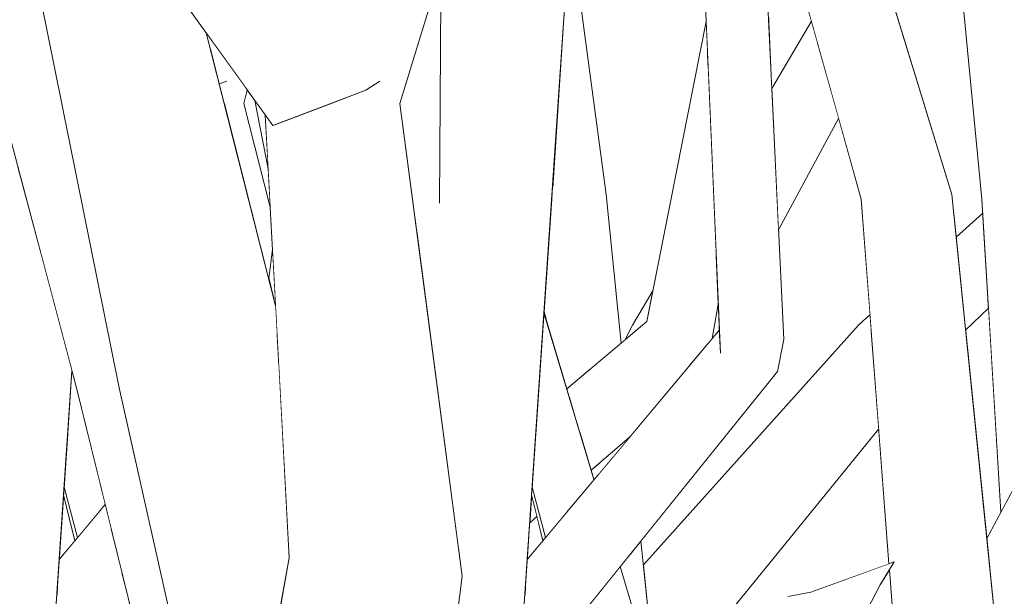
# Model space of a CAD drawing. Extents: x -289599 to -184549, y 66678 to 295474.
# Tile 484 of 656: x -250657 to -250560, y 71781 to 71838. Entities that reach past the tile are written whole.
import ezdxf

# ---------------------------------------------------------------- set-up
doc = ezdxf.new("R2010")
doc.units = 0
doc.header["$MEASUREMENT"] = 0
doc.linetypes.add('Wipeout_Contour', pattern=[1000, 0, -1000])
doc.layers.add('arch drzewa', color=8, linetype='Continuous')
doc.layers.add('Model drzwi', color=8, linetype='Continuous')
doc.layers.add('arch drzewa_Nr_Pióra__24', color=8, linetype='Continuous', lineweight=9)
doc.layers.add('arch drzewa_Nr_Pióra__4', color=8, linetype='Continuous', lineweight=9)

msp = doc.modelspace()

# ---------------------------------------------------------------- wipeouts: each hides what was drawn before it
at = {"color": 254, "linetype": 'Wipeout_Contour', "lineweight": 0, "ltscale": 1278359.876015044}
msp.add_wipeout([(-250634.461, 71831.308), (-250634.809, 71829.972), (-250632.19, 71819.723), (-250632.396, 71823.52), (-250633.712, 71830.265)], dxfattribs=at).dxf.layer = 'arch drzewa'
at = {"color": 254, "linetype": 'Wipeout_Contour', "lineweight": 0, "ltscale": 766916.981563}
msp.add_wipeout([(-250605.141, 71809.28), (-250604.548, 71807.304), (-250605.133, 71809.388)], dxfattribs=at).dxf.layer = 'arch drzewa'
at = {"color": 254, "linetype": 'Wipeout_Contour', "lineweight": 0, "ltscale": 1022709.436338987}
msp.add_wipeout([(-250651.349, 71801.858), (-250645.433, 71794.286), (-250647.138, 71801.858), (-250647.265, 71802.49)], dxfattribs=at).dxf.layer = 'arch drzewa'
at = {"color": 254, "linetype": 'Wipeout_Contour', "lineweight": 0, "ltscale": 3578957.458624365}
msp.add_wipeout([(-250603.643, 71865.179), (-250601.869, 71857.504), (-250602.552, 71847.435), (-250598.995, 71820.978), (-250597.519, 71806.284), (-250597.16, 71806.585), (-250596.372, 71808.064), (-250594.372, 71811.466), (-250589.101, 71838.078), (-250589.813, 71854.803), (-250588.689, 71856.614), (-250584.698, 71859.543), (-250586.848, 71867.224), (-250600.187, 71876.926)], dxfattribs=at).dxf.layer = 'Model drzwi'
at = {"color": 254, "linetype": 'Wipeout_Contour', "lineweight": 0, "ltscale": 1022503.870576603}
msp.add_wipeout([(-250582.955, 71838.416), (-250582.623, 71831.455), (-250578.703, 71838.125), (-250581.349, 71847.578)], dxfattribs=at).dxf.layer = 'Model drzwi'
at = {"color": 254, "linetype": 'Wipeout_Contour', "lineweight": 0, "ltscale": 2811704.659005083}
msp.add_wipeout([(-250569.333, 71840.868), (-250570.355, 71838.976), (-250564.827, 71820.978), (-250564.397, 71816.753), (-250561.768, 71819.116), (-250561.853, 71820.521), (-250564.174, 71844.67), (-250564.219, 71844.764), (-250564.189, 71844.826), (-250564.27, 71845.673), (-250568.498, 71842.118)], dxfattribs=at).dxf.layer = 'Model drzwi'
at = {"color": 254, "linetype": 'Wipeout_Contour', "lineweight": 0, "ltscale": 1022378.787611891}
msp.add_wipeout([(-250561.198, 71809.728), (-250563.46, 71807.55), (-250561.364, 71786.953), (-250559.974, 71789.561)], dxfattribs=at).dxf.layer = 'Model drzwi'
at = {"color": 254, "linetype": 'Wipeout_Contour', "lineweight": 0, "ltscale": 767032.812105}
msp.add_wipeout([(-250652.625, 71791.259), (-250653.058, 71784.877), (-250651.503, 71786.737)], dxfattribs=at).dxf.layer = 'Model drzwi'

# ---------------------------------------------------------------- next in the draw order: wipeouts: each hides what was drawn before it
at = {"color": 254, "linetype": 'Wipeout_Contour', "lineweight": 0, "ltscale": 1278352.620343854}
msp.add_wipeout([(-250636.756, 71830.006), (-250632.345, 71812.663), (-250631.966, 71815.58), (-250632.19, 71819.723), (-250634.809, 71829.972)], dxfattribs=at).dxf.layer = 'arch drzewa'
at = {"color": 254, "linetype": 'Wipeout_Contour', "lineweight": 0, "ltscale": 1022378.460273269}
msp.add_wipeout([(-250561.853, 71820.521), (-250557.139, 71794.879), (-250555.539, 71797.881), (-250557.799, 71820.83)], dxfattribs=at).dxf.layer = 'arch drzewa'
at = {"color": 254, "linetype": 'Wipeout_Contour', "lineweight": 0, "ltscale": 1022536.533925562}
msp.add_wipeout([(-250605.141, 71809.28), (-250605.934, 71797.592), (-250602.876, 71789.566), (-250600.193, 71792.774)], dxfattribs=at).dxf.layer = 'arch drzewa'
at = {"color": 254, "linetype": 'Wipeout_Contour', "lineweight": 0, "ltscale": 1022675.093238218}
msp.add_wipeout([(-250645.433, 71794.286), (-250651.349, 71801.858), (-250641.437, 71761.568), (-250640.305, 71771.516)], dxfattribs=at).dxf.layer = 'arch drzewa'
at = {"color": 254, "linetype": 'Wipeout_Contour', "lineweight": 0, "ltscale": 2300547.994395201}
msp.add_wipeout([(-250595.554, 71786.723), (-250595.314, 71784.334), (-250574.063, 71808.064), (-250572.909, 71809.101), (-250573.775, 71820.521), (-250576.01, 71828.508), (-250581.959, 71817.496), (-250581.442, 71806.626), (-250582.041, 71803.485)], dxfattribs=at).dxf.layer = 'Model drzwi'

# ---------------------------------------------------------------- next in the draw order: wipeouts: each hides what was drawn before it
at = {"color": 254, "linetype": 'Wipeout_Contour', "lineweight": 0, "ltscale": 1022766.60539308}
msp.add_wipeout([(-250654.952, 71840.695), (-250665.556, 71855.39), (-250651.349, 71801.858), (-250647.265, 71802.49)], dxfattribs=at).dxf.layer = 'arch drzewa'
at = {"color": 254, "linetype": 'Wipeout_Contour', "lineweight": 0, "ltscale": 767022.853724}
msp.add_wipeout([(-250634.625, 71831.538), (-250634.809, 71829.972), (-250634.461, 71831.308)], dxfattribs=at).dxf.layer = 'arch drzewa'
at = {"color": 254, "linetype": 'Wipeout_Contour', "lineweight": 0, "ltscale": 767015.060838}
msp.add_wipeout([(-250633.712, 71830.265), (-250632.396, 71823.52), (-250632.684, 71828.834)], dxfattribs=at).dxf.layer = 'arch drzewa'
at = {"color": 254, "linetype": 'Wipeout_Contour', "lineweight": 0, "ltscale": 766781.434928}
msp.add_wipeout([(-250557.139, 71794.879), (-250561.853, 71820.521), (-250559.974, 71789.561)], dxfattribs=at).dxf.layer = 'arch drzewa'
at = {"color": 254, "linetype": 'Wipeout_Contour', "lineweight": 0, "ltscale": 766998.300071}
msp.add_wipeout([(-250631.966, 71815.58), (-250632.345, 71812.663), (-250631.662, 71809.98)], dxfattribs=at).dxf.layer = 'arch drzewa'
at = {"color": 254, "linetype": 'Wipeout_Contour', "lineweight": 0, "ltscale": 1022534.950322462}
msp.add_wipeout([(-250605.934, 71797.592), (-250606.312, 71792.014), (-250604.986, 71787.042), (-250602.876, 71789.566)], dxfattribs=at).dxf.layer = 'arch drzewa'
at = {"color": 254, "linetype": 'Wipeout_Contour', "lineweight": 0, "ltscale": 2044876.740542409}
msp.add_wipeout([(-250593.693, 71771.093), (-250591.437, 71763.567), (-250590.471, 71773.265), (-250581.025, 71781.219), (-250578.743, 71781.645), (-250571.04, 71784.445), (-250572.052, 71797.794), (-250593.259, 71771.735)], dxfattribs=at).dxf.layer = 'Model drzwi'

# ---------------------------------------------------------------- next in the draw order: wipeouts: each hides what was drawn before it
at = {"color": 254, "linetype": 'Wipeout_Contour', "lineweight": 0, "ltscale": 1533694.727405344}
msp.add_wipeout([(-250565.71, 71866.66), (-250566.256, 71866.765), (-250557.799, 71820.83), (-250563.892, 71868.841), (-250564.637, 71868.349), (-250564.568, 71867.782)], dxfattribs=at).dxf.layer = 'arch drzewa'
at = {"color": 254, "linetype": 'Wipeout_Contour', "lineweight": 0, "ltscale": 1789736.344094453}
msp.add_wipeout([(-250638.528, 71836.972), (-250638.175, 71835.585), (-250636.513, 71832.19), (-250637.224, 71831.847), (-250636.756, 71830.006), (-250634.809, 71829.972), (-250634.625, 71831.538)], dxfattribs=at).dxf.layer = 'arch drzewa'
at = {"color": 254, "linetype": 'Wipeout_Contour', "lineweight": 0, "ltscale": 1533518.013003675}
msp.add_wipeout([(-250561.364, 71786.953), (-250560.171, 71775.226), (-250560.318, 71775.047), (-250560.927, 71772.932), (-250558.53, 71771.735), (-250550.11, 71808.064)], dxfattribs=at).dxf.layer = 'arch drzewa'
at = {"color": 254, "linetype": 'Wipeout_Contour', "lineweight": 0, "ltscale": 1022535.168475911}
msp.add_wipeout([(-250606.312, 71792.014), (-250606.364, 71791.259), (-250605.242, 71786.737), (-250604.986, 71787.042)], dxfattribs=at).dxf.layer = 'arch drzewa'
at = {"color": 254, "linetype": 'Wipeout_Contour', "lineweight": 0, "ltscale": 1022474.41096464}
msp.add_wipeout([(-250597.613, 71784.168), (-250599.79, 71781.467), (-250591.755, 71760.376), (-250591.437, 71763.567)], dxfattribs=at).dxf.layer = 'arch drzewa'
at = {"color": 254, "linetype": 'Wipeout_Contour', "lineweight": 0, "ltscale": 2044787.973700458}
msp.add_wipeout([(-250581.376, 71750.89), (-250579.143, 71751.568), (-250569.011, 71772.296), (-250570.115, 71772.255), (-250570.995, 71783.852), (-250571.912, 71782.374), (-250575.431, 71775.542), (-250580.154, 71771.496)], dxfattribs=at).dxf.layer = 'Model drzwi'

# ---------------------------------------------------------------- next in the draw order: wipeouts: each hides what was drawn before it
at = {"color": 254, "linetype": 'Wipeout_Contour', "lineweight": 0, "ltscale": 1022440.186509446}
msp.add_wipeout([(-250566.297, 71866.772), (-250561.853, 71820.521), (-250557.799, 71820.83), (-250566.256, 71866.765)], dxfattribs=at).dxf.layer = 'arch drzewa'
at = {"color": 254, "linetype": 'Wipeout_Contour', "lineweight": 0, "ltscale": 767032.415149}
msp.add_wipeout([(-250638.175, 71835.585), (-250637.241, 71831.912), (-250636.513, 71832.19)], dxfattribs=at).dxf.layer = 'arch drzewa'
at = {"color": 254, "linetype": 'Wipeout_Contour', "lineweight": 0, "ltscale": 1022472.928569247}
msp.add_wipeout([(-250599.79, 71781.467), (-250602.577, 71778.01), (-250593.418, 71743.679), (-250591.755, 71760.376)], dxfattribs=at).dxf.layer = 'arch drzewa'

# ---------------------------------------------------------------- next in the draw order: wipeouts: each hides what was drawn before it
at = {"color": 254, "linetype": 'Wipeout_Contour', "lineweight": 0, "ltscale": 1533678.828133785}
msp.add_wipeout([(-250563.083, 71868.76), (-250563.892, 71868.841), (-250552.733, 71820.978), (-250559.104, 71868.361), (-250562.689, 71868.72), (-250562.968, 71868.702)], dxfattribs=at).dxf.layer = 'arch drzewa'
at = {"color": 254, "linetype": 'Wipeout_Contour', "lineweight": 0, "ltscale": 767029.873624}
msp.add_wipeout([(-250637.241, 71831.912), (-250637.224, 71831.847), (-250636.513, 71832.19)], dxfattribs=at).dxf.layer = 'arch drzewa'
at = {"color": 254, "linetype": 'Wipeout_Contour', "lineweight": 0, "ltscale": 1022497.68296026}
msp.add_wipeout([(-250607.689, 71771.73), (-250607.693, 71771.663), (-250582.041, 71803.485), (-250587.705, 71805.285)], dxfattribs=at).dxf.layer = 'arch drzewa'

# ---------------------------------------------------------------- next in the draw order: wipeouts: each hides what was drawn before it
at = {"color": 254, "linetype": 'Wipeout_Contour', "lineweight": 0, "ltscale": 766809.994895}
msp.add_wipeout([(-250563.892, 71868.841), (-250557.799, 71820.83), (-250552.733, 71820.978)], dxfattribs=at).dxf.layer = 'arch drzewa'
at = {"color": 254, "linetype": 'Wipeout_Contour', "lineweight": 0, "ltscale": 766884.025556}
msp.add_wipeout([(-250607.689, 71771.73), (-250587.705, 71805.285), (-250607.042, 71781.259)], dxfattribs=at).dxf.layer = 'arch drzewa'

# ---------------------------------------------------------------- next in the draw order: wipeouts: each hides what was drawn before it
at = {"color": 254, "linetype": 'Wipeout_Contour', "lineweight": 0, "ltscale": 766809.300759}
msp.add_wipeout([(-250562.886, 71772.653), (-250568.292, 71820.83), (-250573.775, 71820.521)], dxfattribs=at).dxf.layer = 'arch drzewa'
at = {"color": 254, "linetype": 'Wipeout_Contour', "lineweight": 0, "ltscale": 1022509.499296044}
msp.add_wipeout([(-250607.042, 71781.259), (-250587.705, 71805.285), (-250587.799, 71807.505), (-250606.989, 71782.047)], dxfattribs=at).dxf.layer = 'arch drzewa'

# ---------------------------------------------------------------- next in the draw order: wipeouts: each hides what was drawn before it
at = {"color": 254, "linetype": 'Wipeout_Contour', "lineweight": 0, "ltscale": 2555962.493199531}
msp.add_wipeout([(-250562.886, 71772.653), (-250573.775, 71820.521), (-250571.04, 71784.445), (-250570.507, 71784.638), (-250570.995, 71783.852), (-250570.115, 71772.255), (-250569.001, 71772.316), (-250567.273, 71775.852), (-250567.252, 71775.778), (-250565.983, 71772.482)], dxfattribs=at).dxf.layer = 'arch drzewa'
at = {"color": 254, "linetype": 'Wipeout_Contour', "lineweight": 0, "ltscale": 1022511.257946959}
msp.add_wipeout([(-250606.797, 71784.877), (-250606.989, 71782.047), (-250587.799, 71807.505), (-250587.803, 71807.591)], dxfattribs=at).dxf.layer = 'arch drzewa'

# ---------------------------------------------------------------- next in the draw order: linework, layer by layer
at = {"layer": 'arch drzewa_Nr_Pióra__4', "linetype": 'Continuous'}
msp.add_line((-250570.115, 71772.255), (-250570.995, 71783.852), dxfattribs=at)

# ---------------------------------------------------------------- next in the draw order: wipeouts: each hides what was drawn before it
at = {"color": 254, "linetype": 'Wipeout_Contour', "lineweight": 0, "ltscale": 766935.915489}
msp.add_wipeout([(-250608.602, 71758.271), (-250601.869, 71857.504), (-250608.577, 71858.236)], dxfattribs=at).dxf.layer = 'arch drzewa'
at = {"color": 254, "linetype": 'Wipeout_Contour', "lineweight": 0, "ltscale": 766889.33727}
msp.add_wipeout([(-250582.041, 71803.485), (-250584.93, 71854.492), (-250589.813, 71854.803)], dxfattribs=at).dxf.layer = 'arch drzewa'
at = {"color": 254, "linetype": 'Wipeout_Contour', "lineweight": 0, "ltscale": 1022385.641386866}
msp.add_wipeout([(-250564.827, 71820.978), (-250568.292, 71820.83), (-250560.318, 71775.047), (-250560.171, 71775.226)], dxfattribs=at).dxf.layer = 'arch drzewa'

# ---------------------------------------------------------------- next in the draw order: wipeouts: each hides what was drawn before it
at = {"color": 254, "linetype": 'Wipeout_Contour', "lineweight": 0, "ltscale": 1533834.617165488}
msp.add_wipeout([(-250614.294, 71774.735), (-250615.364, 71759.11), (-250608.602, 71758.271), (-250608.577, 71858.236), (-250613.544, 71785.683), (-250613.221, 71783.233)], dxfattribs=at).dxf.layer = 'arch drzewa'
at = {"color": 254, "linetype": 'Wipeout_Contour', "lineweight": 0, "ltscale": 766876.07186}
msp.add_wipeout([(-250589.813, 71854.803), (-250587.705, 71805.285), (-250582.041, 71803.485)], dxfattribs=at).dxf.layer = 'arch drzewa'
at = {"color": 254, "linetype": 'Wipeout_Contour', "lineweight": 0, "ltscale": 1533831.300063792}
msp.add_wipeout([(-250605.133, 71809.388), (-250604.548, 71807.304), (-250602.887, 71801.763), (-250602.237, 71802.311), (-250604.061, 71820.83), (-250604.359, 71820.807)], dxfattribs=at).dxf.layer = 'arch drzewa'
at = {"color": 254, "linetype": 'Wipeout_Contour', "lineweight": 0, "ltscale": 1277955.081178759}
msp.add_wipeout([(-250560.318, 71775.047), (-250568.292, 71820.83), (-250562.886, 71772.653), (-250560.941, 71772.726), (-250560.927, 71772.932)], dxfattribs=at).dxf.layer = 'arch drzewa'
at = {"color": 254, "linetype": 'Wipeout_Contour', "lineweight": 0, "ltscale": 766903.026667}
msp.add_wipeout([(-250606.55, 71788.516), (-250605.835, 71789.128), (-250606.364, 71791.259)], dxfattribs=at).dxf.layer = 'arch drzewa'

# ---------------------------------------------------------------- next in the draw order: linework, layer by layer
at = {"layer": 'arch drzewa_Nr_Pióra__4', "linetype": 'Continuous'}
msp.add_line((-250604.548, 71807.304), (-250605.133, 71809.388), dxfattribs=at)

# ---------------------------------------------------------------- next in the draw order: wipeouts: each hides what was drawn before it
at = {"color": 254, "linetype": 'Wipeout_Contour', "lineweight": 0, "ltscale": 1533924.39591098}
msp.add_wipeout([(-250615.48, 71820.186), (-250617.708, 71817.255), (-250613.544, 71785.683), (-250608.577, 71858.236), (-250610.724, 71858.37), (-250615.315, 71843.319)], dxfattribs=at).dxf.layer = 'arch drzewa'
at = {"color": 254, "linetype": 'Wipeout_Contour', "lineweight": 0, "ltscale": 766883.877901}
msp.add_wipeout([(-250583.761, 71855.358), (-250584.93, 71854.492), (-250581.442, 71806.626)], dxfattribs=at).dxf.layer = 'arch drzewa'
at = {"color": 254, "linetype": 'Wipeout_Contour', "lineweight": 0, "ltscale": 1022544.353145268}
msp.add_wipeout([(-250604.061, 71820.83), (-250600.538, 71803.741), (-250597.519, 71806.284), (-250598.995, 71820.978)], dxfattribs=at).dxf.layer = 'arch drzewa'
at = {"color": 254, "linetype": 'Wipeout_Contour', "lineweight": 0, "ltscale": 1022395.044940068}
msp.add_wipeout([(-250563.531, 71808.249), (-250563.46, 71807.55), (-250561.198, 71809.728), (-250561.276, 71811.009)], dxfattribs=at).dxf.layer = 'arch drzewa'
at = {"color": 254, "linetype": 'Wipeout_Contour', "lineweight": 0, "ltscale": 1022534.242461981}
msp.add_wipeout([(-250606.55, 71788.516), (-250606.797, 71784.877), (-250605.242, 71786.737), (-250605.835, 71789.128)], dxfattribs=at).dxf.layer = 'arch drzewa'
at = {"color": 254, "linetype": 'Wipeout_Contour', "lineweight": 0, "ltscale": 1022563.55547749}
msp.add_wipeout([(-250613.221, 71783.233), (-250630.31, 71785.034), (-250625.963, 71741.24), (-250618.964, 71737.737)], dxfattribs=at).dxf.layer = 'arch drzewa'

# ---------------------------------------------------------------- next in the draw order: linework, layer by layer
at = {"layer": 'arch drzewa_Nr_Pióra__4', "linetype": 'Continuous'}
for p, q in [((-250604.986, 71787.042), (-250606.312, 71792.014)), ((-250605.242, 71786.737), (-250606.364, 71791.259)), ((-250606.55, 71788.516), (-250605.835, 71789.128))]:
    msp.add_line(p, q, dxfattribs=at)

# ---------------------------------------------------------------- next in the draw order: wipeouts: each hides what was drawn before it
at = {"color": 254, "linetype": 'Wipeout_Contour', "lineweight": 0, "ltscale": 766866.332842}
msp.add_wipeout([(-250584.93, 71854.492), (-250582.041, 71803.485), (-250581.442, 71806.626)], dxfattribs=at).dxf.layer = 'arch drzewa'
at = {"color": 254, "linetype": 'Wipeout_Contour', "lineweight": 0, "ltscale": 766909.88135}
msp.add_wipeout([(-250600.538, 71803.741), (-250604.061, 71820.83), (-250602.237, 71802.311)], dxfattribs=at).dxf.layer = 'arch drzewa'
at = {"color": 254, "linetype": 'Wipeout_Contour', "lineweight": 0, "ltscale": 1022402.424280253}
msp.add_wipeout([(-250564.397, 71816.753), (-250563.531, 71808.249), (-250561.276, 71811.009), (-250561.768, 71819.116)], dxfattribs=at).dxf.layer = 'arch drzewa'
at = {"color": 254, "linetype": 'Wipeout_Contour', "lineweight": 0, "ltscale": 1789510.124807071}
msp.add_wipeout([(-250630.31, 71785.034), (-250643.977, 71710.008), (-250640.792, 71709.744), (-250640.243, 71711.451), (-250632.394, 71741.488), (-250629.37, 71740.648), (-250625.963, 71741.24)], dxfattribs=at).dxf.layer = 'arch drzewa'

# ---------------------------------------------------------------- next in the draw order: linework, layer by layer
at = {"layer": 'arch drzewa_Nr_Pióra__4', "linetype": 'Continuous'}
for p, q in [((-250559.974, 71789.561), (-250561.853, 71820.521)), ((-250564.397, 71816.753), (-250561.768, 71819.116)), ((-250563.46, 71807.55), (-250561.198, 71809.728)), ((-250561.364, 71786.953), (-250550.11, 71808.064))]:
    msp.add_line(p, q, dxfattribs=at)

# ---------------------------------------------------------------- next in the draw order: wipeouts: each hides what was drawn before it
at = {"color": 254, "linetype": 'Wipeout_Contour', "lineweight": 0, "ltscale": 2045077.243720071}
msp.add_wipeout([(-250586.664, 71867.304), (-250586.848, 71867.224), (-250568.292, 71820.83), (-250583.125, 71868.841), (-250584.258, 71868.349), (-250584.087, 71867.782), (-250585.784, 71866.66), (-250585.987, 71866.776)], dxfattribs=at).dxf.layer = 'arch drzewa'
at = {"color": 254, "linetype": 'Wipeout_Contour', "lineweight": 0, "ltscale": 1022635.133054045}
msp.add_wipeout([(-250631.789, 71827.846), (-250613.221, 71783.233), (-250619.386, 71829.972), (-250625.978, 71830.071)], dxfattribs=at).dxf.layer = 'arch drzewa'
at = {"color": 254, "linetype": 'Wipeout_Contour', "lineweight": 0, "ltscale": 766927.060527}
msp.add_wipeout([(-250604.277, 71822.005), (-250604.061, 71820.83), (-250604.254, 71822.35)], dxfattribs=at).dxf.layer = 'arch drzewa'
at = {"color": 254, "linetype": 'Wipeout_Contour', "lineweight": 0, "ltscale": 1022439.790875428}
msp.add_wipeout([(-250574.063, 71808.064), (-250593.259, 71771.735), (-250572.052, 71797.794), (-250572.787, 71807.488)], dxfattribs=at).dxf.layer = 'arch drzewa'

# ---------------------------------------------------------------- next in the draw order: linework, layer by layer
at = {"layer": 'arch drzewa_Nr_Pióra__24', "linetype": 'Continuous'}
msp.add_line((-250571.912, 71782.374), (-250570.507, 71784.638), dxfattribs=at)

# ---------------------------------------------------------------- next in the draw order: wipeouts: each hides what was drawn before it
at = {"color": 254, "linetype": 'Wipeout_Contour', "lineweight": 0, "ltscale": 766990.810896}
msp.add_wipeout([(-250619.386, 71829.972), (-250601.874, 71887.387), (-250611.729, 71889.588)], dxfattribs=at).dxf.layer = 'arch drzewa'
at = {"color": 254, "linetype": 'Wipeout_Contour', "lineweight": 0, "ltscale": 766861.304065}
msp.add_wipeout([(-250586.848, 71867.224), (-250573.775, 71820.521), (-250568.292, 71820.83)], dxfattribs=at).dxf.layer = 'arch drzewa'
at = {"color": 254, "linetype": 'Wipeout_Contour', "lineweight": 0, "ltscale": 1278306.919939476}
msp.add_wipeout([(-250631.934, 71827.79), (-250632.684, 71828.834), (-250630.31, 71785.034), (-250613.221, 71783.233), (-250631.789, 71827.846)], dxfattribs=at).dxf.layer = 'arch drzewa'
at = {"color": 254, "linetype": 'Wipeout_Contour', "lineweight": 0, "ltscale": 766926.60428}
msp.add_wipeout([(-250604.359, 71820.807), (-250604.061, 71820.83), (-250604.277, 71822.005)], dxfattribs=at).dxf.layer = 'arch drzewa'
at = {"color": 254, "linetype": 'Wipeout_Contour', "lineweight": 0, "ltscale": 1789319.670210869}
msp.add_wipeout([(-250595.314, 71784.334), (-250594.399, 71775.226), (-250594.622, 71775.047), (-250594.793, 71774.761), (-250593.985, 71772.066), (-250593.259, 71771.735), (-250574.063, 71808.064)], dxfattribs=at).dxf.layer = 'arch drzewa'

# ---------------------------------------------------------------- next in the draw order: linework, layer by layer
at = {"layer": 'arch drzewa_Nr_Pióra__24', "linetype": 'Continuous'}
for p, q in [((-250578.743, 71781.645), (-250570.507, 71784.638)), ((-250575.431, 71775.542), (-250571.912, 71782.374)), ((-250581.025, 71781.219), (-250578.743, 71781.645))]:
    msp.add_line(p, q, dxfattribs=at)
at = {"layer": 'arch drzewa_Nr_Pióra__4', "linetype": 'Continuous'}
for p, q in [((-250581.442, 71806.626), (-250582.041, 71803.485)), ((-250618.974, 71737.663), (-250613.221, 71783.233))]:
    msp.add_line(p, q, dxfattribs=at)

# ---------------------------------------------------------------- next in the draw order: wipeouts: each hides what was drawn before it
at = {"color": 254, "linetype": 'Wipeout_Contour', "lineweight": 0, "ltscale": 1533991.694864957}
msp.add_wipeout([(-250627.984, 71843.656), (-250621.381, 71832.19), (-250622.755, 71831.305), (-250625.978, 71830.071), (-250619.386, 71829.972), (-250611.729, 71889.588)], dxfattribs=at).dxf.layer = 'arch drzewa'
at = {"color": 254, "linetype": 'Wipeout_Contour', "lineweight": 0, "ltscale": 1533782.949090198}
msp.add_wipeout([(-250582.493, 71868.76), (-250583.125, 71868.841), (-250564.827, 71820.978), (-250579.382, 71868.361), (-250582.184, 71868.72), (-250582.348, 71868.702)], dxfattribs=at).dxf.layer = 'arch drzewa'
at = {"color": 254, "linetype": 'Wipeout_Contour', "lineweight": 0, "ltscale": 766932.572142}
msp.add_wipeout([(-250603.141, 71838.76), (-250598.995, 71820.978), (-250602.552, 71847.435)], dxfattribs=at).dxf.layer = 'arch drzewa'
at = {"color": 254, "linetype": 'Wipeout_Contour', "lineweight": 0, "ltscale": 1022494.572657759}
msp.add_wipeout([(-250588.142, 71815.556), (-250588.857, 71806.33), (-250588.505, 71806.751), (-250587.911, 71810.14)], dxfattribs=at).dxf.layer = 'arch drzewa'
at = {"color": 254, "linetype": 'Wipeout_Contour', "lineweight": 0, "ltscale": 766826.860769}
msp.add_wipeout([(-250572.909, 71809.101), (-250574.063, 71808.064), (-250572.787, 71807.488)], dxfattribs=at).dxf.layer = 'arch drzewa'
at = {"color": 254, "linetype": 'Wipeout_Contour', "lineweight": 0, "ltscale": 1278141.865115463}
msp.add_wipeout([(-250601.577, 71797.392), (-250600.476, 71793.719), (-250596.69, 71796.963), (-250590.731, 71804.089), (-250594.007, 71805.285)], dxfattribs=at).dxf.layer = 'arch drzewa'
at = {"color": 254, "linetype": 'Wipeout_Contour', "lineweight": 0, "ltscale": 1022651.972839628}
msp.add_wipeout([(-250631.351, 71804.231), (-250647.138, 71801.858), (-250631.161, 71780.364), (-250630.31, 71785.034)], dxfattribs=at).dxf.layer = 'arch drzewa'
at = {"color": 254, "linetype": 'Wipeout_Contour', "lineweight": 0, "ltscale": 1022485.352820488}
msp.add_wipeout([(-250595.554, 71786.723), (-250596.729, 71785.265), (-250594.622, 71775.047), (-250594.399, 71775.226)], dxfattribs=at).dxf.layer = 'arch drzewa'

# ---------------------------------------------------------------- next in the draw order: linework, layer by layer
at = {"layer": 'arch drzewa_Nr_Pióra__4', "linetype": 'Continuous'}
for p, q in [((-250574.063, 71808.064), (-250572.909, 71809.101)), ((-250593.259, 71771.735), (-250572.052, 71797.794))]:
    msp.add_line(p, q, dxfattribs=at)

# ---------------------------------------------------------------- next in the draw order: wipeouts: each hides what was drawn before it
at = {"color": 254, "linetype": 'Wipeout_Contour', "lineweight": 0, "ltscale": 1278413.607136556}
msp.add_wipeout([(-250682.458, 71909.138), (-250622.755, 71831.305), (-250621.381, 71832.19), (-250627.984, 71843.656), (-250627.512, 71844.992)], dxfattribs=at).dxf.layer = 'arch drzewa'
at = {"color": 254, "linetype": 'Wipeout_Contour', "lineweight": 0, "ltscale": 766850.001663}
msp.add_wipeout([(-250583.125, 71868.841), (-250568.292, 71820.83), (-250564.827, 71820.978)], dxfattribs=at).dxf.layer = 'arch drzewa'
at = {"color": 254, "linetype": 'Wipeout_Contour', "lineweight": 0, "ltscale": 1022625.99455627}
msp.add_wipeout([(-250615.315, 71843.319), (-250619.386, 71829.972), (-250617.708, 71817.255), (-250615.48, 71820.186)], dxfattribs=at).dxf.layer = 'arch drzewa'
at = {"color": 254, "linetype": 'Wipeout_Contour', "lineweight": 0, "ltscale": 1022567.740011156}
msp.add_wipeout([(-250603.141, 71838.76), (-250604.254, 71822.35), (-250604.061, 71820.83), (-250598.995, 71820.978)], dxfattribs=at).dxf.layer = 'arch drzewa'
at = {"color": 254, "linetype": 'Wipeout_Contour', "lineweight": 0, "ltscale": 766892.525431}
msp.add_wipeout([(-250601.878, 71798.397), (-250601.577, 71797.392), (-250594.007, 71805.285)], dxfattribs=at).dxf.layer = 'arch drzewa'
at = {"color": 254, "linetype": 'Wipeout_Contour', "lineweight": 0, "ltscale": 1022638.59997918}
msp.add_wipeout([(-250631.161, 71780.364), (-250647.138, 71801.858), (-250637.148, 71757.494), (-250635.269, 71757.812)], dxfattribs=at).dxf.layer = 'arch drzewa'
at = {"color": 254, "linetype": 'Wipeout_Contour', "lineweight": 0, "ltscale": 1022486.597232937}
msp.add_wipeout([(-250597.613, 71784.168), (-250594.793, 71774.761), (-250594.622, 71775.047), (-250596.729, 71785.265)], dxfattribs=at).dxf.layer = 'arch drzewa'

# ---------------------------------------------------------------- next in the draw order: linework, layer by layer
at = {"layer": 'arch drzewa_Nr_Pióra__4', "linetype": 'Continuous'}
for p, q in [((-250619.386, 71829.972), (-250601.874, 71887.387)), ((-250561.853, 71820.521), (-250566.297, 71866.772)), ((-250598.995, 71820.978), (-250602.552, 71847.435)), ((-250615.481, 71820.136), (-250615.315, 71843.319)), ((-250613.221, 71783.233), (-250619.386, 71829.972)), ((-250560.168, 71775.195), (-250564.827, 71820.978)), ((-250571.04, 71784.445), (-250573.775, 71820.521)), ((-250594.395, 71775.188), (-250595.554, 71786.723)), ((-250643.977, 71710.008), (-250630.31, 71785.034)), ((-250591.437, 71763.567), (-250597.613, 71784.168))]:
    msp.add_line(p, q, dxfattribs=at)

# ---------------------------------------------------------------- next in the draw order: wipeouts: each hides what was drawn before it
at = {"color": 254, "linetype": 'Wipeout_Contour', "lineweight": 0, "ltscale": 1278647.89419735}
msp.add_wipeout([(-250687.863, 71905.889), (-250622.755, 71831.305), (-250682.458, 71909.138), (-250685.758, 71907.956), (-250686.662, 71905.66)], dxfattribs=at).dxf.layer = 'arch drzewa'
at = {"color": 254, "linetype": 'Wipeout_Contour', "lineweight": 0, "ltscale": 1022481.914246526}
msp.add_wipeout([(-250582.27, 71824.033), (-250581.959, 71817.496), (-250576.01, 71828.508), (-250578.139, 71836.111)], dxfattribs=at).dxf.layer = 'arch drzewa'
at = {"color": 254, "linetype": 'Wipeout_Contour', "lineweight": 0, "ltscale": 1022524.697688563}
msp.add_wipeout([(-250602.637, 71800.928), (-250601.878, 71798.397), (-250594.007, 71805.285), (-250594.975, 71808.426)], dxfattribs=at).dxf.layer = 'arch drzewa'
at = {"color": 254, "linetype": 'Wipeout_Contour', "lineweight": 0, "ltscale": 766886.202767}
msp.add_wipeout([(-250599.504, 71794.553), (-250599.81, 71793.233), (-250596.69, 71796.963)], dxfattribs=at).dxf.layer = 'arch drzewa'
at = {"color": 254, "linetype": 'Wipeout_Contour', "lineweight": 0, "ltscale": 1022689.418601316}
msp.add_wipeout([(-250653.955, 71771.663), (-250646.267, 71781.2), (-250646.864, 71783.628), (-250653.95, 71771.73)], dxfattribs=at).dxf.layer = 'arch drzewa'

# ---------------------------------------------------------------- next in the draw order: wipeouts: each hides what was drawn before it
at = {"color": 254, "linetype": 'Wipeout_Contour', "lineweight": 0, "ltscale": 1022830.024108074}
msp.add_wipeout([(-250687.863, 71905.889), (-250688.042, 71905.924), (-250631.934, 71827.79), (-250622.755, 71831.305)], dxfattribs=at).dxf.layer = 'arch drzewa'
at = {"color": 254, "linetype": 'Wipeout_Contour', "lineweight": 0, "ltscale": 1022492.787548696}
msp.add_wipeout([(-250582.623, 71831.455), (-250582.27, 71824.033), (-250578.139, 71836.111), (-250578.703, 71838.125)], dxfattribs=at).dxf.layer = 'arch drzewa'
at = {"color": 254, "linetype": 'Wipeout_Contour', "lineweight": 0, "ltscale": 1278132.259356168}
msp.add_wipeout([(-250594.007, 71805.285), (-250590.731, 71804.089), (-250588.857, 71806.33), (-250588.142, 71815.556), (-250588.911, 71833.613)], dxfattribs=at).dxf.layer = 'arch drzewa'
at = {"color": 254, "linetype": 'Wipeout_Contour', "lineweight": 0, "ltscale": 766898.515786}
msp.add_wipeout([(-250602.887, 71801.763), (-250602.637, 71800.928), (-250594.975, 71808.426)], dxfattribs=at).dxf.layer = 'arch drzewa'
at = {"color": 254, "linetype": 'Wipeout_Contour', "lineweight": 0, "ltscale": 1022518.798401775}
msp.add_wipeout([(-250599.504, 71794.553), (-250600.476, 71793.719), (-250600.193, 71792.774), (-250599.81, 71793.233)], dxfattribs=at).dxf.layer = 'arch drzewa'

# ---------------------------------------------------------------- next in the draw order: linework, layer by layer
at = {"layer": 'arch drzewa_Nr_Pióra__4', "linetype": 'Continuous'}
for p, q in [((-250564.827, 71820.978), (-250579.382, 71868.361)), ((-250573.775, 71820.521), (-250586.848, 71867.224)), ((-250608.602, 71758.271), (-250601.869, 71857.504)), ((-250581.442, 71806.626), (-250583.761, 71855.358)), ((-250582.623, 71831.455), (-250578.703, 71838.125)), ((-250621.373, 71832.196), (-250622.755, 71831.305)), ((-250581.959, 71817.496), (-250576.01, 71828.508)), ((-250600.193, 71792.774), (-250605.141, 71809.28)), ((-250607.693, 71771.663), (-250582.041, 71803.485)), ((-250600.476, 71793.719), (-250596.69, 71796.963))]:
    msp.add_line(p, q, dxfattribs=at)

# ---------------------------------------------------------------- next in the draw order: wipeouts: each hides what was drawn before it
at = {"color": 254, "linetype": 'Wipeout_Contour', "lineweight": 0, "ltscale": 1022717.794345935}
msp.add_wipeout([(-250659.37, 71865.996), (-250631.504, 71807.066), (-250631.662, 71809.98), (-250638.528, 71836.972)], dxfattribs=at).dxf.layer = 'arch drzewa'
at = {"color": 254, "linetype": 'Wipeout_Contour', "lineweight": 0, "ltscale": 766892.07349}
msp.add_wipeout([(-250594.007, 71805.285), (-250588.911, 71833.613), (-250588.984, 71835.34)], dxfattribs=at).dxf.layer = 'arch drzewa'
at = {"color": 254, "linetype": 'Wipeout_Contour', "lineweight": 0, "ltscale": 766891.389912}
msp.add_wipeout([(-250596.607, 71807.052), (-250595.745, 71807.777), (-250596.372, 71808.064)], dxfattribs=at).dxf.layer = 'arch drzewa'
at = {"color": 254, "linetype": 'Wipeout_Contour', "lineweight": 0, "ltscale": 766868.001246}
msp.add_wipeout([(-250587.813, 71807.828), (-250587.957, 71807.407), (-250587.803, 71807.591)], dxfattribs=at).dxf.layer = 'arch drzewa'

# ---------------------------------------------------------------- next in the draw order: wipeouts: each hides what was drawn before it
at = {"color": 254, "linetype": 'Wipeout_Contour', "lineweight": 0, "ltscale": 1278422.225174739}
msp.add_wipeout([(-250660.304, 71867.297), (-250647.138, 71801.858), (-250631.351, 71804.231), (-250631.504, 71807.066), (-250659.37, 71865.996)], dxfattribs=at).dxf.layer = 'arch drzewa'
at = {"color": 254, "linetype": 'Wipeout_Contour', "lineweight": 0, "ltscale": 1022522.734820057}
msp.add_wipeout([(-250594.975, 71808.426), (-250594.007, 71805.285), (-250588.984, 71835.34), (-250589.101, 71838.078)], dxfattribs=at).dxf.layer = 'arch drzewa'
at = {"color": 254, "linetype": 'Wipeout_Contour', "lineweight": 0, "ltscale": 766892.649787}
msp.add_wipeout([(-250597.16, 71806.585), (-250596.607, 71807.052), (-250596.372, 71808.064)], dxfattribs=at).dxf.layer = 'arch drzewa'

# ---------------------------------------------------------------- next in the draw order: linework, layer by layer
at = {"layer": 'arch drzewa_Nr_Pióra__4', "linetype": 'Continuous'}
for p, q in [((-250631.934, 71827.79), (-250688.042, 71905.924)), ((-250631.662, 71809.98), (-250638.528, 71836.972)), ((-250636.501, 71832.195), (-250637.241, 71831.912)), ((-250634.809, 71829.972), (-250634.461, 71831.308)), ((-250622.755, 71831.305), (-250631.934, 71827.79)), ((-250632.19, 71819.723), (-250634.809, 71829.972)), ((-250632.396, 71823.52), (-250633.712, 71830.265)), ((-250630.31, 71785.034), (-250632.684, 71828.834)), ((-250597.519, 71806.284), (-250598.995, 71820.978)), ((-250632.345, 71812.663), (-250631.966, 71815.58))]:
    msp.add_line(p, q, dxfattribs=at)

# ---------------------------------------------------------------- next in the draw order: wipeouts: each hides what was drawn before it
at = {"color": 254, "linetype": 'Wipeout_Contour', "lineweight": 0, "ltscale": 1022520.119663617}
msp.add_wipeout([(-250596.372, 71808.064), (-250595.745, 71807.777), (-250594.975, 71808.426), (-250594.372, 71811.466)], dxfattribs=at).dxf.layer = 'arch drzewa'
at = {"color": 254, "linetype": 'Wipeout_Contour', "lineweight": 0, "ltscale": 1022491.852974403}
msp.add_wipeout([(-250588.505, 71806.751), (-250587.957, 71807.407), (-250587.813, 71807.828), (-250587.911, 71810.14)], dxfattribs=at).dxf.layer = 'arch drzewa'
at = {"color": 254, "linetype": 'Wipeout_Contour', "lineweight": 0, "ltscale": 1278393.487173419}
msp.add_wipeout([(-250651.793, 71803.529), (-250652.196, 71797.592), (-250649.138, 71789.566), (-250648.51, 71790.317), (-250651.349, 71801.858)], dxfattribs=at).dxf.layer = 'arch drzewa'

# ---------------------------------------------------------------- next in the draw order: linework, layer by layer
at = {"layer": 'arch drzewa_Nr_Pióra__4', "linetype": 'Continuous'}
for p, q in [((-250587.705, 71805.285), (-250589.813, 71854.803)), ((-250594.975, 71808.426), (-250589.101, 71838.078)), ((-250596.372, 71808.064), (-250594.372, 71811.466)), ((-250588.505, 71806.751), (-250587.911, 71810.14)), ((-250602.887, 71801.763), (-250594.975, 71808.426)), ((-250606.797, 71784.877), (-250587.803, 71807.591)), ((-250597.16, 71806.585), (-250596.372, 71808.064)), ((-250595.314, 71784.334), (-250574.063, 71808.064))]:
    msp.add_line(p, q, dxfattribs=at)

# ---------------------------------------------------------------- next in the draw order: wipeouts: each hides what was drawn before it
at = {"color": 254, "linetype": 'Wipeout_Contour', "lineweight": 0, "ltscale": 1022710.877463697}
msp.add_wipeout([(-250652.574, 71792.014), (-250651.248, 71787.042), (-250649.138, 71789.566), (-250652.196, 71797.592)], dxfattribs=at).dxf.layer = 'arch drzewa'

# ---------------------------------------------------------------- next in the draw order: wipeouts: each hides what was drawn before it
at = {"color": 254, "linetype": 'Wipeout_Contour', "lineweight": 0, "ltscale": 1022711.096151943}
msp.add_wipeout([(-250652.574, 71792.014), (-250652.625, 71791.259), (-250651.503, 71786.737), (-250651.248, 71787.042)], dxfattribs=at).dxf.layer = 'arch drzewa'

# ---------------------------------------------------------------- next in the draw order: wipeouts: each hides what was drawn before it
at = {"color": 254, "linetype": 'Wipeout_Contour', "lineweight": 0, "ltscale": 1022695.619010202}
msp.add_wipeout([(-250653.95, 71771.73), (-250646.864, 71783.628), (-250647.925, 71787.941), (-250653.304, 71781.259)], dxfattribs=at).dxf.layer = 'arch drzewa'

# ---------------------------------------------------------------- next in the draw order: linework, layer by layer
at = {"layer": 'arch drzewa_Nr_Pióra__4', "linetype": 'Continuous'}
msp.add_line((-250637.148, 71757.494), (-250647.138, 71801.858), dxfattribs=at)

# ---------------------------------------------------------------- next in the draw order: wipeouts: each hides what was drawn before it
at = {"color": 254, "linetype": 'Wipeout_Contour', "lineweight": 0, "ltscale": 1022700.900458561}
msp.add_wipeout([(-250653.304, 71781.259), (-250647.925, 71787.941), (-250648.142, 71788.823), (-250653.25, 71782.047)], dxfattribs=at).dxf.layer = 'arch drzewa'

# ---------------------------------------------------------------- next in the draw order: wipeouts: each hides what was drawn before it
at = {"color": 254, "linetype": 'Wipeout_Contour', "lineweight": 0, "ltscale": 1022703.131044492}
msp.add_wipeout([(-250653.25, 71782.047), (-250648.142, 71788.823), (-250648.51, 71790.317), (-250653.058, 71784.877)], dxfattribs=at).dxf.layer = 'arch drzewa'

# ---------------------------------------------------------------- next in the draw order: wipeouts: each hides what was drawn before it
at = {"color": 254, "linetype": 'Wipeout_Contour', "lineweight": 0, "ltscale": 767041.149748}
msp.add_wipeout([(-250654.863, 71758.271), (-250651.793, 71803.529), (-250654.849, 71815.046)], dxfattribs=at).dxf.layer = 'arch drzewa'

# ---------------------------------------------------------------- next in the draw order: linework, layer by layer
at = {"layer": 'arch drzewa_Nr_Pióra__4', "linetype": 'Continuous'}
for p, q in [((-250641.437, 71761.568), (-250651.349, 71801.858)), ((-250651.248, 71787.042), (-250652.574, 71792.014)), ((-250651.503, 71786.737), (-250652.625, 71791.259)), ((-250653.058, 71784.877), (-250648.51, 71790.317))]:
    msp.add_line(p, q, dxfattribs=at)

# ---------------------------------------------------------------- next in the draw order: wipeouts: each hides what was drawn before it
at = {"color": 254, "linetype": 'Wipeout_Contour', "lineweight": 0, "ltscale": 1789778.994136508}
msp.add_wipeout([(-250661.625, 71759.11), (-250654.863, 71758.271), (-250654.849, 71815.046), (-250657.191, 71823.871), (-250659.806, 71785.683), (-250659.483, 71783.233), (-250660.556, 71774.735)], dxfattribs=at).dxf.layer = 'arch drzewa'

# ---------------------------------------------------------------- next in the draw order: linework, layer by layer
at = {"layer": 'arch drzewa_Nr_Pióra__4', "linetype": 'Continuous'}
for p, q in [((-250647.138, 71801.858), (-250660.304, 71867.297)), ((-250651.349, 71801.858), (-250665.556, 71855.39)), ((-250654.863, 71758.271), (-250651.793, 71803.53))]:
    msp.add_line(p, q, dxfattribs=at)

doc.saveas('drawing.dxf')
